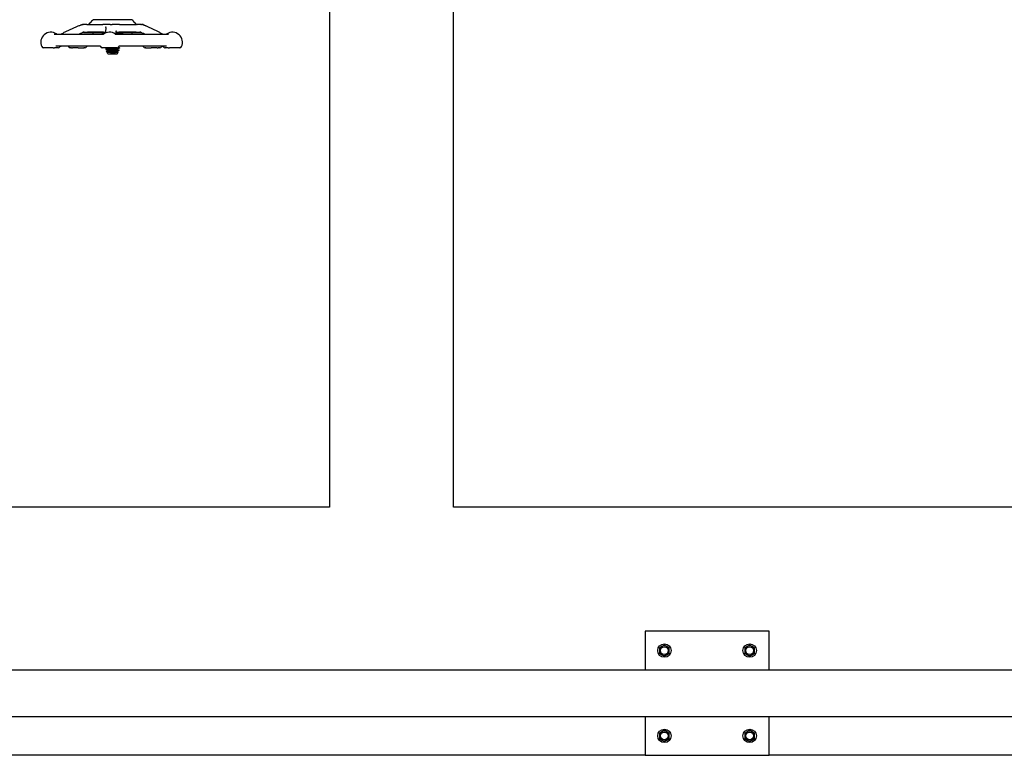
# Model space of a CAD drawing. Header units: inches. Extents: x 5 to 1128, y -85 to 748.
# Tile 641 of 656: x 656 to 688, y 552 to 576. Entities that reach past the tile are written whole.
import ezdxf

# ---------------------------------------------------------------- set-up
doc = ezdxf.new("R2010")
doc.units = ezdxf.units.IN
doc.header["$LTSCALE"] = 32
doc.header["$MEASUREMENT"] = 0
doc.layers.add('Visible (ANSI)', color=7, linetype='Continuous', lineweight=30)

msp = doc.modelspace()

# ---------------------------------------------------------------- linework, layer by layer
at = {"layer": 'Visible (ANSI)'}
for p, q in [((665.78063, 692.43978), (665.78063, 560.43978)), ((669.78063, 560.43978), (669.78063, 577.65562)), ((659.36396, 576.15328), (658.19733, 576.15328)), ((658.40563, 576.17328), (658.40563, 576.15328)), ((659.15563, 576.17328), (659.15563, 576.15328)), ((657.8214, 576.00328), (657.81055, 576.00328)), ((657.8214, 576.00328), (657.83684, 576.00328)), ((657.95449, 576.00328), (657.83684, 576.00328)), ((657.84313, 575.75312), (657.84313, 575.73765)), ((657.84313, 575.73765), (658.54903, 575.73765)), ((657.86275, 575.75328), (657.97161, 575.75328)), ((657.95449, 576.00328), (658.46578, 576.00328)), ((658.49353, 575.75328), (657.97161, 575.75328)), ((658.49353, 575.75328), (657.97161, 575.75328)), ((658.15071, 575.69041), (658.15071, 575.73765)), ((658.70414, 576.00328), (658.46578, 576.00328)), ((658.49353, 575.75328), (658.55072, 575.75328)), ((658.70414, 576.00328), (658.76277, 576.00328)), ((659.0065, 576.00328), (658.76277, 576.00328)), ((658.88672, 575.73765), (659.70926, 575.73765)), ((658.88839, 575.75328), (658.98114, 575.75328)), ((659.54069, 575.75328), (658.98114, 575.75328)), ((659.54069, 575.75328), (658.98114, 575.75328)), ((659.0065, 576.00328), (659.55465, 576.00328)), ((659.41055, 575.69041), (659.41055, 575.73765)), ((659.54069, 575.75328), (659.662, 575.75328)), ((659.69259, 576.00328), (659.55465, 576.00328)), ((659.69259, 576.00328), (659.71338, 576.00328)), ((659.74637, 576.00328), (659.71338, 576.00328)), ((659.74637, 576.00328), (659.74938, 576.00328)), ((656.90213, 575.68828), (658.48283, 575.68828)), ((658.15071, 575.69041), (658.49331, 575.69041)), ((658.43688, 575.69041), (658.43688, 575.68978)), ((658.49242, 575.68978), (658.43688, 575.68978)), ((658.45139, 575.68828), (658.45427, 575.68978)), ((659.12438, 575.68978), (658.88156, 575.68978)), ((658.88162, 575.69041), (659.41055, 575.69041)), ((658.88688, 575.68828), (660.58153, 575.68828)), ((659.10548, 575.68978), (659.1026, 575.68828)), ((659.12438, 575.69041), (659.12438, 575.68978)), ((656.86204, 575.25078), (656.55367, 575.25078)), ((656.86204, 575.25078), (656.9044, 575.25078)), ((657.02336, 575.25078), (656.9044, 575.25078)), ((658.35451, 575.30328), (656.95286, 575.30328)), ((657.02336, 575.25078), (657.02878, 575.25078)), ((657.45638, 575.25078), (657.41236, 575.25078)), ((657.45638, 575.25078), (657.48499, 575.25078)), ((657.67027, 575.25078), (657.48499, 575.25078)), ((657.67027, 575.25078), (657.85933, 575.25078)), ((657.88819, 575.25078), (657.85933, 575.25078)), ((658.91913, 575.25078), (658.4448, 575.25078)), ((658.56188, 575.21282), (658.56188, 575.20096)), ((658.59562, 575.1181), (658.58144, 575.14374)), ((658.61063, 575.22697), (658.61063, 575.25078)), ((658.61063, 575.15283), (658.61063, 575.18836)), ((658.61063, 575.09095), (658.61063, 575.11422)), ((658.71428, 575.09095), (658.61063, 575.09095)), ((658.63146, 575.05328), (658.61063, 575.09095)), ((658.91913, 575.25078), (658.91921, 575.25078)), ((658.9298, 575.05328), (658.96189, 575.1113)), ((658.95063, 575.18836), (658.95063, 575.22389)), ((658.95063, 575.11422), (658.95063, 575.14975)), ((658.98956, 575.16135), (658.99775, 575.17617)), ((658.99938, 575.24989), (658.99938, 575.23803)), ((660.51956, 575.30328), (659.01685, 575.30328)), ((659.85166, 575.25078), (659.83271, 575.25078)), ((659.85166, 575.25078), (660.02801, 575.25078)), ((660.21864, 575.25078), (660.02801, 575.25078)), ((660.21864, 575.25078), (660.25049, 575.25078)), ((660.30854, 575.25078), (660.25049, 575.25078)), ((660.4711, 575.25078), (660.47285, 575.25078)), ((660.57635, 575.25078), (660.47285, 575.25078)), ((660.57635, 575.25078), (660.61696, 575.25078)), ((660.94662, 575.25078), (660.61696, 575.25078)), ((658.63146, 575.05328), (658.9298, 575.05328)), ((665.78063, 560.43978), (615.10096, 560.43978)), ((713.78063, 560.43978), (669.78063, 560.43978)), ((675.95313, 556.43978), (675.95313, 555.18978)), ((679.95313, 556.43978), (675.95313, 556.43978)), ((679.95313, 555.18978), (679.95313, 556.43978)), ((676.50013, 555.94988), (676.42213, 555.90485)), ((676.42213, 555.90485), (676.42213, 555.81478)), ((676.42213, 555.81478), (676.42213, 555.72471)), ((676.42213, 555.72471), (676.50013, 555.67968)), ((676.57813, 555.99491), (676.50013, 555.94988)), ((676.65613, 555.94988), (676.57813, 555.99491)), ((676.73413, 555.90485), (676.65613, 555.94988)), ((676.65613, 555.67968), (676.73413, 555.72471)), ((676.73413, 555.81478), (676.73413, 555.90485)), ((676.73413, 555.72471), (676.73413, 555.81478)), ((679.25013, 555.94988), (679.17213, 555.90485)), ((679.17213, 555.90485), (679.17213, 555.81478)), ((679.17213, 555.81478), (679.17213, 555.72471)), ((679.17213, 555.72471), (679.25013, 555.67968)), ((679.32813, 555.99491), (679.25013, 555.94988)), ((679.40613, 555.94988), (679.32813, 555.99491)), ((679.48413, 555.90485), (679.40613, 555.94988)), ((679.40613, 555.67968), (679.48413, 555.72471)), ((679.48413, 555.81478), (679.48413, 555.90485)), ((679.48413, 555.72471), (679.48413, 555.81478)), ((676.50013, 555.67968), (676.57813, 555.63465)), ((676.57813, 555.63465), (676.65613, 555.67968)), ((679.25013, 555.67968), (679.32813, 555.63465)), ((679.32813, 555.63465), (679.40613, 555.67968)), ((621.37563, 555.18978), (762.65563, 555.18978)), ((621.37563, 553.68978), (764.15563, 553.68978)), ((675.95313, 553.68978), (675.95313, 552.43978)), ((679.95313, 552.43978), (679.95313, 553.68978)), ((676.50013, 553.19988), (676.42213, 553.15485)), ((676.57813, 553.24491), (676.50013, 553.19988)), ((676.65613, 553.19988), (676.57813, 553.24491)), ((676.73413, 553.15485), (676.65613, 553.19988)), ((679.25013, 553.19988), (679.17213, 553.15485)), ((679.32813, 553.24491), (679.25013, 553.19988)), ((679.40613, 553.19988), (679.32813, 553.24491)), ((679.48413, 553.15485), (679.40613, 553.19988)), ((676.42213, 553.15485), (676.42213, 553.06478)), ((676.42213, 553.06478), (676.42213, 552.97471)), ((676.42213, 552.97471), (676.50013, 552.92968)), ((676.50013, 552.92968), (676.57813, 552.88465)), ((676.57813, 552.88465), (676.65613, 552.92968)), ((676.65613, 552.92968), (676.73413, 552.97471)), ((676.73413, 553.06478), (676.73413, 553.15485)), ((676.73413, 552.97471), (676.73413, 553.06478)), ((679.17213, 553.15485), (679.17213, 553.06478)), ((679.17213, 553.06478), (679.17213, 552.97471)), ((679.17213, 552.97471), (679.25013, 552.92968)), ((679.25013, 552.92968), (679.32813, 552.88465)), ((679.32813, 552.88465), (679.40613, 552.92968)), ((679.40613, 552.92968), (679.48413, 552.97471)), ((679.48413, 553.06478), (679.48413, 553.15485)), ((679.48413, 552.97471), (679.48413, 553.06478)), ((675.95313, 552.43978), (624.12563, 552.43978)), ((675.95313, 552.43978), (679.95313, 552.43978)), ((731.78063, 552.43978), (679.95313, 552.43978))]:
    msp.add_line(p, q, dxfattribs=at)
for centre, radius in [((676.57813, 555.81478), 0.216), ((679.32813, 555.81478), 0.216), ((676.57813, 555.81478), 0.1248), ((679.32813, 555.81478), 0.1248), ((676.57813, 553.06478), 0.216), ((676.57813, 553.06478), 0.1248), ((679.32813, 553.06478), 0.216), ((679.32813, 553.06478), 0.1248)]:
    msp.add_circle(centre, radius, dxfattribs=at)
for centre, radius, start, end in [((657.96813, 576.12828), 0.125, 270, 336.421822), ((658.19726, 576.02828), 0.125, 90, 156.421822), ((659.364, 576.02828), 0.125, 23.578178, 90), ((659.59313, 576.12828), 0.125, 203.578178, 270), ((656.79084, 575.42578), 0.325, 57.004115, 205.376934), ((657.64953, 575.42578), 0.325, 64.985169, 66.048721), ((658.68197, 575.42578), 0.325, 54.084412, 129.508636), ((659.74938, 575.97203), 0.03125, 30.661593, 90), ((660.70945, 575.42578), 0.325, 334.623066, 122.995885), ((657.00186, 575.75078), 0.0625, 237.004115, 270), ((660.49843, 575.75078), 0.0625, 270, 302.995885), ((656.55367, 575.31328), 0.0625, 205.376934, 270), ((657.02876, 575.31328), 0.0625, 270, 327.274302), ((657.64953, 575.42578), 0.325, 202.143221, 205.376934), ((657.41236, 575.31328), 0.0625, 205.376934, 270), ((657.88819, 575.31328), 0.0625, 270, 324.549457), ((657.99002, 575.24078), 0.0625, 90, 144.549457), ((658.68197, 575.42578), 0.325, 200.670713, 205.376934), ((658.4448, 575.31328), 0.0625, 205.376934, 270), ((658.91921, 575.31328), 0.0625, 270, 331.080836), ((659.73088, 575.24078), 0.0625, 35.450543, 90), ((659.83271, 575.31328), 0.0625, 215.450543, 270), ((660.30854, 575.31328), 0.0625, 270, 334.623066), ((660.07137, 575.42578), 0.325, 334.623066, 337.856402), ((660.4711, 575.31328), 0.0625, 214.46729, 270), ((660.94662, 575.31328), 0.0625, 270, 334.623066), ((676.57813, 555.81478), 0.156, 120, 180), ((676.57813, 555.81478), 0.156, 180, 240), ((676.57813, 555.81478), 0.156, 60, 120), ((676.57813, 555.81478), 0.156, 0, 60), ((676.57813, 555.81478), 0.156, 300, 0), ((679.32813, 555.81478), 0.156, 120, 180), ((679.32813, 555.81478), 0.156, 180, 240), ((679.32813, 555.81478), 0.156, 60, 120), ((679.32813, 555.81478), 0.156, 0, 60), ((679.32813, 555.81478), 0.156, 300, 0), ((676.57813, 555.81478), 0.156, 240, 300), ((679.32813, 555.81478), 0.156, 240, 300), ((676.57813, 553.06478), 0.156, 120, 180), ((676.57813, 553.06478), 0.156, 60, 120), ((676.57813, 553.06478), 0.156, 0, 60), ((679.32813, 553.06478), 0.156, 120, 180), ((679.32813, 553.06478), 0.156, 60, 120), ((679.32813, 553.06478), 0.156, 0, 60), ((676.57813, 553.06478), 0.156, 180, 240), ((676.57813, 553.06478), 0.156, 240, 300), ((676.57813, 553.06478), 0.156, 300, 0), ((679.32813, 553.06478), 0.156, 180, 240), ((679.32813, 553.06478), 0.156, 240, 300), ((679.32813, 553.06478), 0.156, 300, 0)]:
    msp.add_arc(centre, radius, start, end, dxfattribs=at)
for points, knots in [([(657.0939, 575.68828), (657.09417, 575.68828), (657.09444, 575.68828), (657.09472, 575.68828), (657.09474, 575.68828), (657.09477, 575.68828), (657.09478, 575.68828), (657.09502, 575.68828), (657.09518, 575.68828), (657.09552, 575.68828), (657.0957, 575.68828), (657.09632, 575.68828), (657.09676, 575.68828), (657.09809, 575.68828), (657.09897, 575.68829), (657.10134, 575.68829), (657.10285, 575.6883), (657.10585, 575.68834), (657.10728, 575.68836), (657.10958, 575.68842), (657.11008, 575.68843), (657.1109, 575.68846), (657.11119, 575.68847), (657.11163, 575.68849), (657.11177, 575.6885), (657.11204, 575.68851), (657.11217, 575.68852), (657.11254, 575.68854), (657.11275, 575.68855), (657.11329, 575.68859), (657.11354, 575.6886), (657.11396, 575.68864), (657.11413, 575.68865), (657.11508, 575.68874), (657.11526, 575.68878), (657.11589, 575.68889), (657.11617, 575.68894), (657.11706, 575.68916), (657.11763, 575.68931), (657.11916, 575.68984), (657.11981, 575.69009), (657.121, 575.69058), (657.12143, 575.69076), (657.12249, 575.69124), (657.12314, 575.69154), (657.12466, 575.69229), (657.12555, 575.69274), (657.12812, 575.69409), (657.12978, 575.695), (657.13496, 575.69784), (657.13827, 575.69965), (657.14601, 575.70379), (657.15044, 575.7061), (657.17307, 575.71763), (657.19364, 575.72728), (657.21427, 575.73679)], [0, 0, 0, 0, 0.002081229, 0.002081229, 0.002217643, 0.002217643, 0.002352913, 0.002352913, 0.004518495, 0.004518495, 0.006815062, 0.006815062, 0.012938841, 0.012938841, 0.025196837, 0.025196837, 0.045580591, 0.045580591, 0.063157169, 0.063157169, 0.067563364, 0.067563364, 0.06977046, 0.06977046, 0.070859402, 0.070859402, 0.071947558, 0.071947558, 0.07413729, 0.07413729, 0.078495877, 0.078495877, 0.08337042, 0.08337042, 0.111454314, 0.111454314, 0.13020098, 0.13020098, 0.14776646, 0.14776646, 0.156573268, 0.156573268, 0.160918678, 0.160918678, 0.166770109, 0.166770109, 0.174540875, 0.174540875, 0.189569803, 0.189569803, 0.223438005, 0.223438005, 0.26855419, 0.26855419, 0.446939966, 0.446939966, 0.446939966, 0.446939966]), ([(657.68974, 575.95557), (657.65803, 575.941), (657.62633, 575.92642), (657.56292, 575.89727), (657.53122, 575.88268), (657.46783, 575.85352), (657.43613, 575.83893), (657.37274, 575.80975), (657.34104, 575.79516), (657.27766, 575.76598), (657.24596, 575.75138), (657.21427, 575.73679)], [0.42287225, 0.42287225, 0.42287225, 0.42287225, 0.6967656, 0.6967656, 0.97065896, 0.97065896, 1.24455231, 1.24455231, 1.51844567, 1.51844567, 1.79233902, 1.79233902, 1.79233902, 1.79233902]), ([(657.68974, 575.95557), (657.70104, 575.96076), (657.71249, 575.96599), (657.7364, 575.97661), (657.74902, 575.9821), (657.76583, 575.98907), (657.77045, 575.99095), (657.77927, 575.99439), (657.78346, 575.99595), (657.78923, 575.99791), (657.79107, 575.9985), (657.79394, 575.99935), (657.79491, 575.99963), (657.79648, 576.00006), (657.79702, 576.0002), (657.79817, 576.0005), (657.79878, 576.00065), (657.79972, 576.00088), (657.80004, 576.00095), (657.80065, 576.0011), (657.80096, 576.00117), (657.80151, 576.0013), (657.80175, 576.00136), (657.80239, 576.0015), (657.80269, 576.00157), (657.80337, 576.00173), (657.80358, 576.00177), (657.80377, 576.00182), (657.8038, 576.00182), (657.8038, 576.00182)], [0, 0, 0, 0, 0.097641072, 0.097641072, 0.200146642, 0.200146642, 0.239300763, 0.239300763, 0.278646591, 0.278646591, 0.298148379, 0.298148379, 0.307905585, 0.307905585, 0.3127903, 0.3127903, 0.317711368, 0.317711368, 0.32016895, 0.32016895, 0.322641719, 0.322641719, 0.325111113, 0.325111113, 0.330090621, 0.330090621, 0.339961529, 0.339961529, 0.345501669, 0.345501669, 0.345501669, 0.345501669]), ([(657.74891, 575.68828), (657.75007, 575.68904), (657.75128, 575.68987), (657.75641, 575.69361), (657.76027, 575.69683), (657.769, 575.70444), (657.77385, 575.70893), (657.785, 575.7188), (657.79201, 575.72446), (657.79709, 575.72858)], [0.292037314, 0.292037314, 0.292037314, 0.292037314, 0.307963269, 0.307963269, 0.36147562, 0.36147562, 0.432810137, 0.432810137, 0.518710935, 0.518710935, 0.518710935, 0.518710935]), ([(657.83954, 575.75303), (657.83954, 575.75303), (657.83953, 575.75303), (657.83946, 575.75301), (657.83935, 575.75297), (657.83891, 575.75279), (657.83867, 575.75269), (657.83797, 575.75238), (657.83751, 575.75217), (657.83645, 575.75165), (657.83589, 575.75136), (657.83446, 575.75061), (657.83356, 575.75011), (657.82997, 575.74808), (657.82723, 575.74645), (657.82044, 575.74246), (657.81642, 575.74016), (657.80264, 575.73268), (657.79198, 575.72762), (657.78127, 575.7227)], [0.14183772, 0.14183772, 0.14183772, 0.14183772, 0.146079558, 0.146079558, 0.156573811, 0.156573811, 0.163607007, 0.163607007, 0.170788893, 0.170788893, 0.176838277, 0.176838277, 0.18529246, 0.18529246, 0.210053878, 0.210053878, 0.248401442, 0.248401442, 0.341016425, 0.341016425, 0.341016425, 0.341016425]), ([(657.79961, 576.00085), (657.79988, 576.00097), (657.80011, 576.00106), (657.80105, 576.00145), (657.80149, 576.0016), (657.8028, 576.00207), (657.80297, 576.00213), (657.80428, 576.00251), (657.80484, 576.00266), (657.80594, 576.00289), (657.80635, 576.00297), (657.80717, 576.00309), (657.80755, 576.00314), (657.8082, 576.0032), (657.80839, 576.00321), (657.80879, 576.00324), (657.80897, 576.00325), (657.80929, 576.00326), (657.80934, 576.00326), (657.80943, 576.00326), (657.80948, 576.00326), (657.80957, 576.00327), (657.80963, 576.00327), (657.80971, 576.00327), (657.80975, 576.00327), (657.80981, 576.00327), (657.80984, 576.00327), (657.8099, 576.00327), (657.80993, 576.00328), (657.81001, 576.00328), (657.81006, 576.00328), (657.81018, 576.00328), (657.81023, 576.00328), (657.81032, 576.00328), (657.81036, 576.00328), (657.81041, 576.00328), (657.81042, 576.00328), (657.81047, 576.00328), (657.81051, 576.00328), (657.81055, 576.00328)], [0.11779335, 0.11779335, 0.11779335, 0.11779335, 0.125396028, 0.125396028, 0.152672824, 0.152672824, 0.22590879, 0.22590879, 0.259837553, 0.259837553, 0.277093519, 0.277093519, 0.290038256, 0.290038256, 0.294893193, 0.294893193, 0.298545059, 0.298545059, 0.299175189, 0.299175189, 0.299644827, 0.299644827, 0.300118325, 0.300118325, 0.300354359, 0.300354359, 0.300591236, 0.300591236, 0.300827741, 0.300827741, 0.301305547, 0.301305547, 0.302258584, 0.302258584, 0.303198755, 0.303198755, 0.304136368, 0.304136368, 0.306750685, 0.306750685, 0.306750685, 0.306750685]), ([(657.86273, 575.75328), (657.86243, 575.75328), (657.86214, 575.75328), (657.86184, 575.75328), (657.86183, 575.75328), (657.8618, 575.75328), (657.86178, 575.75328), (657.86169, 575.75328), (657.86162, 575.75328), (657.8615, 575.75328), (657.86143, 575.75328), (657.86061, 575.75328), (657.85993, 575.75328), (657.85831, 575.75328), (657.8574, 575.75328), (657.85396, 575.75327), (657.85149, 575.75326), (657.84781, 575.75322), (657.84676, 575.75321), (657.84513, 575.75318), (657.84462, 575.75316), (657.84353, 575.75313), (657.84294, 575.75311), (657.84202, 575.75308), (657.84171, 575.75306), (657.84126, 575.75304), (657.84111, 575.75303), (657.84069, 575.753), (657.84044, 575.75299), (657.83998, 575.75295), (657.83978, 575.75294), (657.83944, 575.75291), (657.83931, 575.75289), (657.83917, 575.75288), (657.83914, 575.75288), (657.83912, 575.75287)], [0, 0, 0, 0, 0.0023094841, 0.0023094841, 0.002382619, 0.002382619, 0.0025284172, 0.0025284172, 0.0031079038, 0.0031079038, 0.0037043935, 0.0037043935, 0.0110744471, 0.0110744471, 0.0208971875, 0.0208971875, 0.0483143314, 0.0483143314, 0.0589572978, 0.0589572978, 0.0635895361, 0.0635895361, 0.068304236, 0.068304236, 0.0706553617, 0.0706553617, 0.0718166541, 0.0718166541, 0.0741661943, 0.0741661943, 0.0770362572, 0.0770362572, 0.0800755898, 0.0800755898, 0.0808559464, 0.0808559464, 0.0808559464, 0.0808559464]), ([(658.56712, 575.90548), (658.56554, 575.89091), (658.56397, 575.87634), (658.56083, 575.84718), (658.55926, 575.8326), (658.55611, 575.80344), (658.55454, 575.78885), (658.5514, 575.75967), (658.54983, 575.74508), (658.54794, 575.72751), (658.54762, 575.72454), (658.5473, 575.72156)], [0.73329616, 0.73329616, 0.73329616, 0.73329616, 1.00718952, 1.00718952, 1.28108287, 1.28108287, 1.55497623, 1.55497623, 1.82886959, 1.82886959, 1.88472412, 1.88472412, 1.88472412, 1.88472412]), ([(658.56712, 575.90548), (658.56722, 575.90644), (658.56736, 575.90777), (658.56778, 575.91114), (658.5681, 575.91337), (658.56884, 575.91748), (658.56923, 575.91934), (658.56973, 575.92161), (658.56989, 575.92231), (658.57003, 575.92297), (658.57007, 575.92312), (658.57008, 575.92319), (658.57008, 575.92319), (658.57008, 575.92319)], [0, 0, 0, 0, 0.0188180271, 0.0188180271, 0.0424437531, 0.0424437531, 0.0633585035, 0.0633585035, 0.0765189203, 0.0765189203, 0.0837326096, 0.0837326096, 0.085554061, 0.085554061, 0.085554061, 0.085554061]), ([(658.89051, 575.77279), (658.88877, 575.75666), (658.88703, 575.74054), (658.884, 575.71246), (658.88271, 575.70051), (658.88142, 575.68855)], [0.771603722, 0.771603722, 0.771603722, 0.771603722, 1.074742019, 1.074742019, 1.299248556, 1.299248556, 1.299248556, 1.299248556]), ([(658.89244, 575.7988), (658.89244, 575.7988), (658.89244, 575.7988), (658.89244, 575.79878), (658.89242, 575.79858), (658.89236, 575.79768), (658.89231, 575.79673), (658.89216, 575.79422), (658.89207, 575.79255), (658.89184, 575.78865), (658.89169, 575.78639), (658.89133, 575.7813), (658.89109, 575.77841), (658.89075, 575.77501), (658.89066, 575.77419), (658.89056, 575.77323), (658.89053, 575.773), (658.89051, 575.77279)], [0.395052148, 0.395052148, 0.395052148, 0.395052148, 0.395584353, 0.395584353, 0.405250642, 0.405250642, 0.421321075, 0.421321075, 0.442620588, 0.442620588, 0.471004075, 0.471004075, 0.508904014, 0.508904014, 0.521535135, 0.521535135, 0.525741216, 0.525741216, 0.525741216, 0.525741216]), ([(659.68271, 575.75312), (659.68247, 575.75313), (659.68224, 575.75314), (659.68132, 575.75316), (659.68067, 575.75318), (659.67934, 575.7532), (659.67867, 575.75321), (659.67619, 575.75324), (659.67446, 575.75325), (659.67105, 575.75327), (659.66937, 575.75327), (659.66686, 575.75328), (659.66602, 575.75328), (659.66454, 575.75328), (659.66391, 575.75328), (659.66314, 575.75328), (659.66305, 575.75328), (659.66294, 575.75328), (659.66292, 575.75328), (659.66288, 575.75328), (659.66285, 575.75328), (659.66282, 575.75328), (659.66281, 575.75328), (659.66254, 575.75328), (659.66227, 575.75328), (659.66201, 575.75328)], [0.2872812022, 0.2872812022, 0.2872812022, 0.2872812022, 0.2890649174, 0.2890649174, 0.2943712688, 0.2943712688, 0.300336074, 0.300336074, 0.3169538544, 0.3169538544, 0.3333826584, 0.3333826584, 0.3415798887, 0.3415798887, 0.3477304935, 0.3477304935, 0.3485002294, 0.3485002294, 0.3486639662, 0.3486639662, 0.3488290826, 0.3488290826, 0.3489130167, 0.3489130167, 0.3511479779, 0.3511479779, 0.3511479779, 0.3511479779]), ([(659.73799, 575.72302), (659.72627, 575.72858), (659.71481, 575.7343), (659.69987, 575.74312), (659.69596, 575.74553), (659.69055, 575.74878), (659.68907, 575.74966), (659.68654, 575.75111), (659.68545, 575.75171), (659.68389, 575.75254), (659.68333, 575.75282), (659.6823, 575.75332), (659.68186, 575.75352), (659.68128, 575.75378), (659.6811, 575.75385), (659.6809, 575.75393), (659.68087, 575.75394), (659.68087, 575.75394)], [0, 0, 0, 0, 0.104741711, 0.104741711, 0.140935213, 0.140935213, 0.154491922, 0.154491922, 0.164716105, 0.164716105, 0.171023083, 0.171023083, 0.178491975, 0.178491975, 0.185464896, 0.185464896, 0.191706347, 0.191706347, 0.191706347, 0.191706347]), ([(659.74254, 575.99977), (659.74254, 575.99977), (659.74257, 575.99976), (659.74277, 575.99971), (659.74289, 575.99968), (659.74319, 575.99959), (659.74332, 575.99956), (659.74363, 575.99947), (659.74382, 575.99942), (659.74425, 575.9993), (659.74449, 575.99924), (659.74521, 575.99904), (659.74571, 575.99889), (659.74807, 575.99822), (659.74976, 575.9977), (659.75483, 575.99608), (659.75825, 575.99489), (659.76896, 575.99095), (659.77656, 575.98789), (659.79178, 575.98153), (659.79956, 575.97816), (659.82171, 575.96833), (659.83576, 575.96175), (659.84948, 575.95525)], [0.550231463, 0.550231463, 0.550231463, 0.550231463, 0.555732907, 0.555732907, 0.55952642, 0.55952642, 0.561423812, 0.561423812, 0.563337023, 0.563337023, 0.565252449, 0.565252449, 0.569117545, 0.569117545, 0.584439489, 0.584439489, 0.614643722, 0.614643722, 0.676078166, 0.676078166, 0.740399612, 0.740399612, 0.862737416, 0.862737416, 0.862737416, 0.862737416]), ([(660.31038, 575.73647), (660.27966, 575.75107), (660.24893, 575.76566), (660.18749, 575.79485), (660.15677, 575.80944), (660.09532, 575.83861), (660.06459, 575.8532), (660.00314, 575.88237), (659.97241, 575.89695), (659.91095, 575.92611), (659.88021, 575.94068), (659.84948, 575.95525)], [0.96010468, 0.96010468, 0.96010468, 0.96010468, 1.23399804, 1.23399804, 1.5078914, 1.5078914, 1.78178476, 1.78178476, 2.05567812, 2.05567812, 2.32957148, 2.32957148, 2.32957148, 2.32957148]), ([(660.31038, 575.73647), (660.32775, 575.72822), (660.34495, 575.71987), (660.36592, 575.70874), (660.37102, 575.70595), (660.38009, 575.70085), (660.38412, 575.69851), (660.39092, 575.69465), (660.39352, 575.69319), (660.39734, 575.69127), (660.3986, 575.69068), (660.40048, 575.68986), (660.4012, 575.68958), (660.40235, 575.68914), (660.40281, 575.68898), (660.40385, 575.68865), (660.40421, 575.68855), (660.40443, 575.68849)], [0, 0, 0, 0, 0.154973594, 0.154973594, 0.206362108, 0.206362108, 0.244918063, 0.244918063, 0.267457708, 0.267457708, 0.278225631, 0.278225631, 0.286083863, 0.286083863, 0.293892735, 0.293892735, 0.308588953, 0.308588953, 0.308588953, 0.308588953]), ([(658.48283, 575.68828), (658.48623, 575.68828), (658.48865, 575.68861), (658.49082, 575.68899), (658.49118, 575.68906), (658.49152, 575.68913)], [0, 0, 0, 0, 0.0230186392, 0.0230186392, 0.0282285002, 0.0282285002, 0.0282285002, 0.0282285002]), ([(658.86905, 575.69153), (658.86973, 575.69124), (658.87081, 575.69081), (658.87422, 575.68979), (658.87639, 575.68922), (658.88155, 575.6885), (658.88395, 575.68828), (658.88688, 575.68828)], [0.5227954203, 0.5227954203, 0.5227954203, 0.5227954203, 0.5453702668, 0.5453702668, 0.565399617, 0.565399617, 0.5779614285, 0.5779614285, 0.5779614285, 0.5779614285]), ([(660.40392, 575.68853), (660.40392, 575.68853), (660.40395, 575.68852), (660.40417, 575.68851), (660.4043, 575.6885), (660.4047, 575.68848), (660.40482, 575.68848), (660.40504, 575.68847), (660.40512, 575.68846), (660.4053, 575.68846), (660.4054, 575.68845), (660.40562, 575.68844), (660.40574, 575.68844), (660.40598, 575.68843), (660.40611, 575.68843), (660.40649, 575.68842), (660.40676, 575.68841), (660.4075, 575.68839), (660.40796, 575.68838), (660.41013, 575.68834), (660.41156, 575.68832), (660.4146, 575.6883), (660.41617, 575.68829), (660.41871, 575.68829), (660.41969, 575.68828), (660.42118, 575.68828), (660.42167, 575.68828), (660.42257, 575.68828), (660.42293, 575.68828), (660.42344, 575.68828), (660.42349, 575.68828), (660.42356, 575.68828), (660.42356, 575.68828), (660.42358, 575.68828), (660.42359, 575.68828), (660.42384, 575.68828), (660.42407, 575.68828), (660.42431, 575.68828)], [0.3782575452, 0.3782575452, 0.3782575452, 0.3782575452, 0.3866577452, 0.3866577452, 0.3925541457, 0.3925541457, 0.3944966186, 0.3944966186, 0.3954660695, 0.3954660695, 0.3964378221, 0.3964378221, 0.3974115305, 0.3974115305, 0.3983847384, 0.3983847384, 0.400350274, 0.400350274, 0.4042745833, 0.4042745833, 0.4199695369, 0.4199695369, 0.4387540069, 0.4387540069, 0.4507677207, 0.4507677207, 0.4567742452, 0.4567742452, 0.4612834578, 0.4612834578, 0.4617697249, 0.4617697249, 0.461830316, 0.461830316, 0.4618912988, 0.4618912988, 0.4637273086, 0.4637273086, 0.4637273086, 0.4637273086]), ([(657.08134, 575.27949), (657.08416, 575.28387), (657.08718, 575.28727), (657.09318, 575.29282), (657.09617, 575.29496), (657.102, 575.29839), (657.10485, 575.29968), (657.11034, 575.30162), (657.11298, 575.30227), (657.11799, 575.3031), (657.12037, 575.30328), (657.12258, 575.30328)], [0.679008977, 0.679008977, 0.679008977, 0.679008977, 0.716290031, 0.716290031, 0.753571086, 0.753571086, 0.79085214, 0.79085214, 0.828133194, 0.828133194, 0.865414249, 0.865414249, 0.865414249, 0.865414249]), ([(658.38555, 575.29251), (658.38549, 575.29257), (658.38542, 575.29263), (658.38399, 575.29386), (658.38195, 575.29545), (658.3756, 575.29896), (658.3712, 575.30089), (658.36219, 575.30283), (658.35846, 575.30328), (658.35451, 575.30328)], [0.4166670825, 0.4166670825, 0.4166670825, 0.4166670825, 0.4183811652, 0.4183811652, 0.4512703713, 0.4512703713, 0.4846744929, 0.4846744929, 0.5041533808, 0.5041533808, 0.5041533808, 0.5041533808]), ([(658.56655, 575.19854), (658.5649, 575.19896), (658.56368, 575.19939), (658.56291, 575.19982), (658.55671, 575.20327), (658.58015, 575.20672), (658.62514, 575.21017), (658.67012, 575.21362), (658.7358, 575.21707), (658.79952, 575.22052), (658.86324, 575.22397), (658.92378, 575.22742), (658.96027, 575.23087), (658.98554, 575.23326), (658.99895, 575.23564), (658.99914, 575.23803)], [18.64392693, 18.64392693, 18.64392693, 18.64392693, 18.75246912, 18.75246912, 18.75246912, 19.62966474, 19.62966474, 19.62966474, 20.50680644, 20.50680644, 20.50680644, 21.38389434, 21.38389434, 21.38389434, 21.99114858, 21.99114858, 21.99114858, 21.99114858]), ([(658.99446, 575.25231), (659.00018, 575.25081), (659.00088, 575.24931), (658.99601, 575.24781), (658.98482, 575.24436), (658.94443, 575.24091), (658.88879, 575.23746), (658.83336, 575.23402), (658.76386, 575.23058), (658.70412, 575.22714), (658.64456, 575.22371), (658.59582, 575.22028), (658.57452, 575.21685), (658.56618, 575.21551), (658.56211, 575.21416), (658.56219, 575.21282)], [-28.47996288, -28.47996288, -28.47996288, -28.47996288, -28.09855277, -28.09855277, -28.09855277, -27.22073235, -27.22073235, -27.22073235, -26.34618961, -26.34618961, -26.34618961, -25.47436069, -25.47436069, -25.47436069, -25.13274123, -25.13274123, -25.13274123, -25.13274123]), ([(658.58144, 575.14374), (658.58085, 575.14481), (658.58349, 575.14587), (658.59658, 575.14829), (658.6088, 575.14962), (658.64176, 575.15231), (658.66226, 575.15364), (658.70901, 575.15633), (658.73485, 575.15767), (658.78859, 575.16036), (658.81597, 575.16169), (658.86868, 575.16438), (658.89347, 575.16571), (658.93713, 575.1684), (658.95551, 575.16973), (658.98329, 575.17242), (658.99232, 575.17375), (658.99892, 575.17617), (658.99834, 575.17723), (658.99431, 575.1783)], [-1.82945707, -1.82945707, -1.82945707, -1.82945707, -1.67073605, -1.67073605, -1.46944503, -1.46944503, -1.26599575, -1.26599575, -1.06038864, -1.06038864, -0.8526241, -0.8526241, -0.64270256, -0.64270256, -0.43062442, -0.43062442, -0.2163901, -0.2163901, -0.04412334, -0.04412334, -0.04412334, -0.04412334]), ([(658.98956, 575.16135), (658.98945, 575.16114), (658.98926, 575.16093), (658.98678, 575.15894), (658.97935, 575.15717), (658.95495, 575.15358), (658.93834, 575.1518), (658.89818, 575.14821), (658.87512, 575.14643), (658.82564, 575.14284), (658.79974, 575.14107), (658.74856, 575.13748), (658.72376, 575.1357), (658.67853, 575.13211), (658.65848, 575.13033), (658.62576, 575.12674), (658.61329, 575.12497), (658.59755, 575.12138), (658.59429, 575.1196), (658.59671, 575.11677), (658.59908, 575.11576), (658.60291, 575.11474)], [-2.47132295, -2.47132295, -2.47132295, -2.47132295, -2.44714253, -2.44714253, -2.24173481, -2.24173481, -2.03918578, -2.03918578, -1.83949606, -1.83949606, -1.64266629, -1.64266629, -1.44869709, -1.44869709, -1.25758909, -1.25758909, -1.06934294, -1.06934294, -0.88395925, -0.88395925, -0.77975748, -0.77975748, -0.77975748, -0.77975748]), ([(658.61073, 575.18836), (658.61068, 575.18897), (658.61132, 575.18958), (658.6127, 575.1902), (658.62093, 575.19387), (658.65512, 575.19755), (658.70206, 575.20122), (658.74901, 575.2049), (658.80757, 575.20857), (658.85515, 575.21224), (658.89869, 575.21561), (658.93206, 575.21897), (658.9448, 575.22233)], [18.84955592, 18.84955592, 18.84955592, 18.84955592, 19.00565528, 19.00565528, 19.00565528, 19.93990619, 19.93990619, 19.93990619, 20.87409597, 20.87409597, 20.87409597, 21.72893829, 21.72893829, 21.72893829, 21.72893829]), ([(658.61068, 575.11422), (658.61091, 575.11749), (658.63133, 575.12076), (658.66622, 575.12404), (658.70539, 575.12771), (658.76185, 575.13139), (658.81379, 575.13507), (658.86573, 575.13874), (658.91189, 575.14242), (658.93445, 575.14609), (658.93873, 575.14679), (658.94215, 575.14749), (658.9447, 575.14819)], [12.56637061, 12.56637061, 12.56637061, 12.56637061, 13.39885666, 13.39885666, 13.39885666, 14.3334779, 14.3334779, 14.3334779, 15.26803699, 15.26803699, 15.26803699, 15.44575299, 15.44575299, 15.44575299, 15.44575299]), ([(658.61663, 575.15438), (658.61994, 575.15529), (658.6247, 575.1562), (658.6309, 575.15711), (658.65597, 575.16078), (658.70397, 575.16446), (658.75636, 575.16813), (658.80876, 575.1718), (658.86428, 575.17548), (658.9015, 575.17915), (658.93258, 575.18222), (658.95027, 575.18529), (658.95054, 575.18836)], [19.1117662, 19.1117662, 19.1117662, 19.1117662, 19.34287582, 19.34287582, 19.34287582, 20.27710465, 20.27710465, 20.27710465, 21.21127241, 21.21127241, 21.21127241, 21.99114858, 21.99114858, 21.99114858, 21.99114858]), ([(658.61676, 575.22852), (658.62392, 575.23043), (658.63732, 575.23234), (658.65607, 575.23426), (658.69208, 575.23793), (658.74696, 575.2416), (658.79954, 575.24528), (658.82581, 575.24711), (658.85119, 575.24895), (658.87332, 575.25078)], [25.39495151, 25.39495151, 25.39495151, 25.39495151, 25.88120123, 25.88120123, 25.88120123, 26.81500619, 26.81500619, 26.81500619, 27.28146626, 27.28146626, 27.28146626, 27.28146626]), ([(658.71428, 575.09095), (658.76304, 575.09463), (658.82151, 575.0983), (658.86711, 575.10198), (658.9127, 575.10565), (658.94431, 575.10933), (658.94974, 575.113), (658.95033, 575.11341), (658.95061, 575.11381), (658.95058, 575.11422)], [13.73621099, 13.73621099, 13.73621099, 13.73621099, 14.67080978, 14.67080978, 14.67080978, 15.60534648, 15.60534648, 15.60534648, 15.70796327, 15.70796327, 15.70796327, 15.70796327]), ([(658.71428, 575.09095), (658.73285, 575.09219), (658.75283, 575.09342), (658.79576, 575.096), (658.81838, 575.09733), (658.8616, 575.10002), (658.88174, 575.10135), (658.91682, 575.10404), (658.93134, 575.10538), (658.95272, 575.10807), (658.95927, 575.1094), (658.96288, 575.11178), (658.96169, 575.1128), (658.95784, 575.11383)], [-4.2480515, -4.2480515, -4.2480515, -4.2480515, -4.09092164, -4.09092164, -3.91772748, -3.91772748, -3.74236935, -3.74236935, -3.5648477, -3.5648477, -3.38516298, -3.38516298, -3.24537133, -3.24537133, -3.24537133, -3.24537133]), ([(659.01685, 575.30328), (659.01024, 575.30328), (659.00416, 575.30212), (658.99345, 575.29869), (658.98913, 575.29634), (658.98233, 575.29191), (658.98001, 575.28984), (658.97666, 575.28656), (658.97565, 575.28534), (658.97422, 575.28351), (658.97389, 575.283), (658.97379, 575.28283), (658.97379, 575.28283), (658.97379, 575.28283)], [0, 0, 0, 0, 0.01956218, 0.01956218, 0.042143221, 0.042143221, 0.066897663, 0.066897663, 0.091714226, 0.091714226, 0.119371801, 0.119371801, 0.119413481, 0.119413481, 0.119413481, 0.119413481]), ([(660.37191, 575.30328), (660.37471, 575.30328), (660.37773, 575.30307), (660.38411, 575.30203), (660.38747, 575.3012), (660.39434, 575.29876), (660.39786, 575.29714), (660.40473, 575.29304), (660.40808, 575.29054), (660.41428, 575.28476), (660.41712, 575.28147), (660.41957, 575.27791)], [0, 0, 0, 0, 0.020730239, 0.020730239, 0.041460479, 0.041460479, 0.062190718, 0.062190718, 0.082920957, 0.082920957, 0.103651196, 0.103651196, 0.103651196, 0.103651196])]:
    msp.add_open_spline(points, degree=3, knots=knots, dxfattribs=at)
for points in [[(657.78127, 575.7227), (657.75631, 575.71123), (657.73135, 575.69976), (657.70639, 575.68828)], [(657.79709, 575.72858), (657.79874, 575.72992), (657.8004, 575.73126), (657.80205, 575.7326)], [(659.81124, 575.68828), (659.78683, 575.69986), (659.76241, 575.71144), (659.73799, 575.72302)], [(658.25297, 575.68828), (658.25385, 575.68899), (658.25473, 575.6897), (658.25561, 575.69041)], [(659.40251, 575.69041), (659.40351, 575.6897), (659.40451, 575.68899), (659.40552, 575.68828)], [(658.56649, 575.21524), (658.58315, 575.21964), (658.5998, 575.22406), (658.61644, 575.22852)], [(658.61063, 575.18682), (658.59593, 575.19075), (658.58121, 575.19465), (658.56649, 575.19854)], [(658.58517, 575.14605), (658.5956, 575.14881), (658.60602, 575.15159), (658.61644, 575.15438)], [(658.61063, 575.11268), (658.60806, 575.11336), (658.60549, 575.11405), (658.60291, 575.11474)], [(658.99477, 575.23561), (658.97812, 575.23121), (658.96146, 575.22679), (658.94482, 575.22233)], [(658.98307, 575.15837), (658.97031, 575.15499), (658.95756, 575.1516), (658.94482, 575.14819)], [(658.95063, 575.1899), (658.96519, 575.18601), (658.97975, 575.18214), (658.99431, 575.1783)], [(658.95063, 575.11576), (658.95304, 575.11511), (658.95544, 575.11447), (658.95784, 575.11383)], [(658.95584, 575.26264), (658.96882, 575.25918), (658.98179, 575.25574), (658.99477, 575.25231)]]:
    msp.add_open_spline(points, degree=3, dxfattribs=at)

doc.saveas('drawing.dxf')
